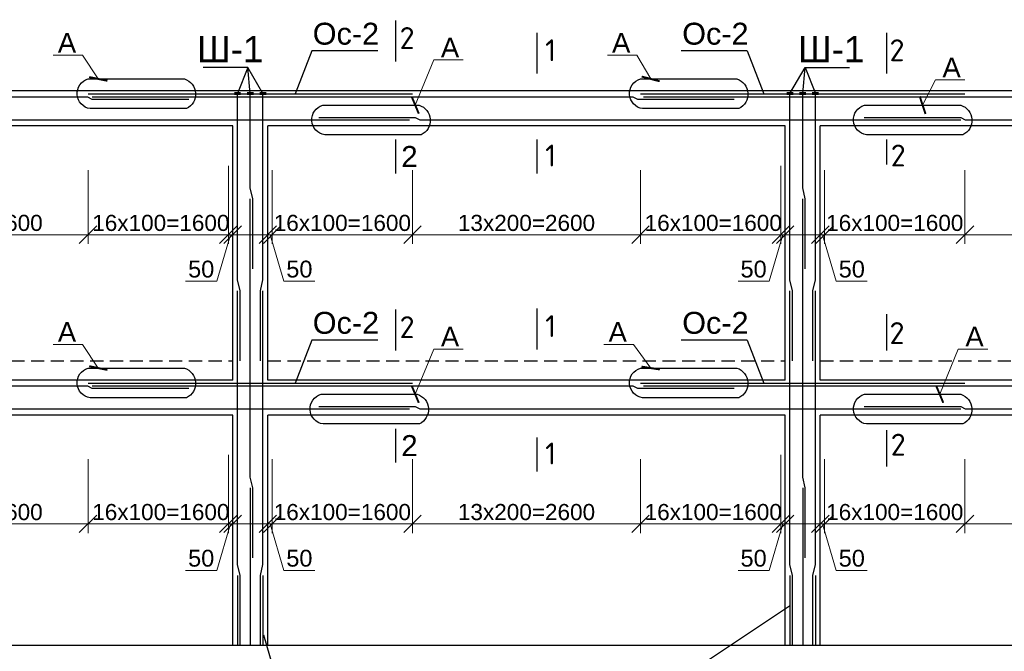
# Model space of a CAD drawing. Header units: millimetres. Extents: x 2063114 to 14983986, y -126020516 to 213791.
# Tile 523 of 656: x 2335119 to 2346348, y -479541 to -472332. Entities that reach past the tile are written whole.
import ezdxf

# ---------------------------------------------------------------- set-up
doc = ezdxf.new("R2010")
doc.units = ezdxf.units.MM
doc.linetypes.add('штриховая', pattern=[0.75, 0.5, -0.25])
doc.layers.get('Defpoints').update_dxf_attribs({"color": 6, "lineweight": 35})
doc.layers.add('.', color=7, linetype='Continuous', lineweight=15)
doc.layers.add('РАЗМЕР АР', color=150, linetype='Continuous', lineweight=20)
doc.styles.add('ISOCPEUR', font='isocpeui.ttf', dxfattribs={"height": 300})
doc.styles.add('seviyorum', font='times.ttf')
doc.styles.get("Standard").update_dxf_attribs({"font": 'arial.ttf'})
doc.dimstyles.new('1-100', dxfattribs={"dimtxt": 300, "dimasz": 250, "dimexe": 130, "dimexo": 130, "dimgap": 50, "dimtad": 1, "dimdec": 0, "dimtxsty": 'seviyorum', "dimblk": 'OBLIQUE', "dimcen": 250, "dimdle": 125, "dimclrd": 256, "dimclre": 256, "dimclrt": 256, "dimadec": 0, "dimazin": 0, "dimtfac": 1, "dimtdec": 0, "dimtmove": 1, "dimatfit": 3, "dimldrblk": 'OBLIQUE', "dimfxl": 200, "dimlwd": -1, "dimlwe": -1, "dimarcsym": 0})
doc.dimstyles.new('1-50 gbgggn', dxfattribs={"dimscale": 0, "dimtxt": 250, "dimasz": 150, "dimexe": 25, "dimexo": 200, "dimgap": 100, "dimtad": 1, "dimdec": 0, "dimlfac": 0.5, "dimtxsty": 'ISOCPEUR', "dimblk": 'ARCHTICK', "dimcen": 100, "dimdle": 100, "dimclrd": 167, "dimclre": 167, "dimadec": 0, "dimazin": 0, "dimtfac": 1, "dimtdec": 0, "dimtmove": 1, "dimatfit": 3, "dimfxl": 1.25, "dimlwd": 5, "dimlwe": 5, "dimarcsym": 0})

# ---------------------------------------------------------------- blocks, each defined once
blk = doc.blocks.new('_ArchTick')
at = {"color": 0, "linetype": 'ByBlock', "const_width": 0.15}
blk.add_lwpolyline([(-0.5, -0.5), (0.5, 0.5)], dxfattribs=at)
blk = doc.blocks.new('_Oblique')
at = {"color": 0, "linetype": 'ByBlock', "lineweight": -2}
blk.add_line((-0.5, -0.5), (0.5, 0.5), dxfattribs=at)
blk = doc.blocks.new('*D1800')
at = {"layer": 'Defpoints', "color": 0, "lineweight": 30, "ltscale": 100, "transparency": 16777216}
for p in [(2333299, -473945), (2335899, -473945), (2335899, -474787)]:
    blk.add_point(p, dxfattribs=at)
at = {"layer": 'РАЗМЕР АР', "ltscale": 100, "transparency": 16777216}
for p, q in [((2333299, -474049), (2333299, -474891)), ((2335899, -474049), (2335899, -474891)), ((2333199, -474787), (2335999, -474787))]:
    blk.add_line(p, q, dxfattribs=at)
at = {"layer": 'РАЗМЕР АР', "ltscale": 100, "transparency": 16777216, "xscale": 200, "yscale": 200, "zscale": 200, "rotation": 180}
blk.add_blockref('_Oblique', (2333299, -474787), dxfattribs=at)
at = {"layer": 'РАЗМЕР АР', "ltscale": 100, "transparency": 16777216, "xscale": 200, "yscale": 200, "zscale": 200}
blk.add_blockref('_Oblique', (2335899, -474787), dxfattribs=at)
at = {"layer": 'РАЗМЕР АР', "ltscale": 100, "transparency": 16777216, "insert": (2334599, -474653), "char_height": 192, "attachment_point": 5}
blk.add_mtext('{\\H0.95833x;13x200=2600}', dxfattribs=at)
blk = doc.blocks.new('*D1802')
at = {"layer": 'Defpoints', "color": 0, "lineweight": 30, "ltscale": 100, "transparency": 16777216}
for p in [(2337499, -473895), (2337549, -474435), (2337549, -474787)]:
    blk.add_point(p, dxfattribs=at)
at = {"layer": 'РАЗМЕР АР', "ltscale": 100, "transparency": 16777216}
for p, q in [((2337499, -473999), (2337499, -474891)), ((2337549, -474539), (2337549, -474891)), ((2337499, -474787), (2337299, -474787)), ((2337524, -474787), (2337366, -475318)), ((2337499, -474787), (2337549, -474787)), ((2337499, -474787), (2337549, -474787)), ((2337549, -474787), (2337749, -474787)), ((2337366, -475318), (2337012, -475318))]:
    blk.add_line(p, q, dxfattribs=at)
at = {"layer": 'РАЗМЕР АР', "ltscale": 100, "transparency": 16777216, "xscale": 200, "yscale": 200, "zscale": 200}
blk.add_blockref('_Oblique', (2337499, -474787), dxfattribs=at)
at = {"layer": 'РАЗМЕР АР', "ltscale": 100, "transparency": 16777216, "xscale": 200, "yscale": 200, "zscale": 200, "rotation": 180}
blk.add_blockref('_Oblique', (2337549, -474787), dxfattribs=at)
at = {"layer": 'РАЗМЕР АР', "ltscale": 100, "transparency": 16777216, "insert": (2337189, -475180), "char_height": 192, "attachment_point": 5}
blk.add_mtext('50', dxfattribs=at)
blk = doc.blocks.new('*D1803')
at = {"layer": 'Defpoints', "color": 0, "lineweight": 30, "ltscale": 100, "transparency": 16777216}
for p in [(2335899, -473945), (2337499, -473895), (2337499, -474787)]:
    blk.add_point(p, dxfattribs=at)
at = {"layer": 'РАЗМЕР АР', "ltscale": 100, "transparency": 16777216}
for p, q in [((2335899, -474049), (2335899, -474891)), ((2337499, -473999), (2337499, -474891)), ((2335799, -474787), (2337599, -474787))]:
    blk.add_line(p, q, dxfattribs=at)
at = {"layer": 'РАЗМЕР АР', "ltscale": 100, "transparency": 16777216, "xscale": 200, "yscale": 200, "zscale": 200, "rotation": 180}
blk.add_blockref('_Oblique', (2335899, -474787), dxfattribs=at)
at = {"layer": 'РАЗМЕР АР', "ltscale": 100, "transparency": 16777216, "xscale": 200, "yscale": 200, "zscale": 200}
blk.add_blockref('_Oblique', (2337499, -474787), dxfattribs=at)
at = {"layer": 'РАЗМЕР АР', "ltscale": 100, "transparency": 16777216, "insert": (2336729, -474653), "char_height": 192, "attachment_point": 5}
blk.add_mtext('{\\H0.95833x;16x100=1600}', dxfattribs=at)
blk = doc.blocks.new('*D1805')
at = {"layer": 'Defpoints', "color": 0, "lineweight": 30, "ltscale": 100, "transparency": 16777216}
for p in [(2339599, -473945), (2342199, -473945), (2342199, -474787)]:
    blk.add_point(p, dxfattribs=at)
at = {"layer": 'РАЗМЕР АР', "ltscale": 100, "transparency": 16777216}
for p, q in [((2339599, -474049), (2339599, -474891)), ((2342199, -474049), (2342199, -474891)), ((2339499, -474787), (2342299, -474787))]:
    blk.add_line(p, q, dxfattribs=at)
at = {"layer": 'РАЗМЕР АР', "ltscale": 100, "transparency": 16777216, "xscale": 200, "yscale": 200, "zscale": 200, "rotation": 180}
blk.add_blockref('_Oblique', (2339599, -474787), dxfattribs=at)
at = {"layer": 'РАЗМЕР АР', "ltscale": 100, "transparency": 16777216, "xscale": 200, "yscale": 200, "zscale": 200}
blk.add_blockref('_Oblique', (2342199, -474787), dxfattribs=at)
at = {"layer": 'РАЗМЕР АР', "ltscale": 100, "transparency": 16777216, "insert": (2340899, -474653), "char_height": 192, "attachment_point": 5}
blk.add_mtext('{\\H0.95833x;13x200=2600}', dxfattribs=at)
blk = doc.blocks.new('*D1806')
at = {"layer": 'Defpoints', "color": 0, "lineweight": 30, "ltscale": 100, "transparency": 16777216}
for p in [(2337999, -473945), (2339599, -473945), (2337999, -474787)]:
    blk.add_point(p, dxfattribs=at)
at = {"layer": 'РАЗМЕР АР', "ltscale": 100, "transparency": 16777216}
for p, q in [((2337999, -474049), (2337999, -474891)), ((2339599, -474049), (2339599, -474891)), ((2339699, -474787), (2337899, -474787))]:
    blk.add_line(p, q, dxfattribs=at)
at = {"layer": 'РАЗМЕР АР', "ltscale": 100, "transparency": 16777216, "xscale": 200, "yscale": 200, "zscale": 200, "rotation": 180}
blk.add_blockref('_Oblique', (2337999, -474787), dxfattribs=at)
at = {"layer": 'РАЗМЕР АР', "ltscale": 100, "transparency": 16777216, "xscale": 200, "yscale": 200, "zscale": 200}
blk.add_blockref('_Oblique', (2339599, -474787), dxfattribs=at)
at = {"layer": 'РАЗМЕР АР', "ltscale": 100, "transparency": 16777216, "insert": (2338799, -474653), "char_height": 192, "attachment_point": 5}
blk.add_mtext('{\\H0.95833x;16x100=1600}', dxfattribs=at)
blk = doc.blocks.new('*D1807')
at = {"layer": 'Defpoints', "color": 0, "lineweight": 30, "ltscale": 100, "transparency": 16777216}
for p in [(2343799, -473895), (2343849, -474435), (2343849, -474787)]:
    blk.add_point(p, dxfattribs=at)
at = {"layer": 'РАЗМЕР АР', "ltscale": 100, "transparency": 16777216}
for p, q in [((2343799, -473999), (2343799, -474891)), ((2343849, -474539), (2343849, -474891)), ((2343799, -474787), (2343599, -474787)), ((2343824, -474787), (2343666, -475318)), ((2343799, -474787), (2343849, -474787)), ((2343799, -474787), (2343849, -474787)), ((2343849, -474787), (2344049, -474787)), ((2343666, -475318), (2343312, -475318))]:
    blk.add_line(p, q, dxfattribs=at)
at = {"layer": 'РАЗМЕР АР', "ltscale": 100, "transparency": 16777216, "xscale": 200, "yscale": 200, "zscale": 200}
blk.add_blockref('_Oblique', (2343799, -474787), dxfattribs=at)
at = {"layer": 'РАЗМЕР АР', "ltscale": 100, "transparency": 16777216, "xscale": 200, "yscale": 200, "zscale": 200, "rotation": 180}
blk.add_blockref('_Oblique', (2343849, -474787), dxfattribs=at)
at = {"layer": 'РАЗМЕР АР', "ltscale": 100, "transparency": 16777216, "insert": (2343489, -475180), "char_height": 192, "attachment_point": 5}
blk.add_mtext('50', dxfattribs=at)
blk = doc.blocks.new('*D1808')
at = {"layer": 'Defpoints', "color": 0, "lineweight": 30, "ltscale": 100, "transparency": 16777216}
for p in [(2342199, -473945), (2343799, -473895), (2343799, -474787)]:
    blk.add_point(p, dxfattribs=at)
at = {"layer": 'РАЗМЕР АР', "ltscale": 100, "transparency": 16777216}
for p, q in [((2342199, -474049), (2342199, -474891)), ((2343799, -473999), (2343799, -474891)), ((2342099, -474787), (2343899, -474787))]:
    blk.add_line(p, q, dxfattribs=at)
at = {"layer": 'РАЗМЕР АР', "ltscale": 100, "transparency": 16777216, "xscale": 200, "yscale": 200, "zscale": 200, "rotation": 180}
blk.add_blockref('_Oblique', (2342199, -474787), dxfattribs=at)
at = {"layer": 'РАЗМЕР АР', "ltscale": 100, "transparency": 16777216, "xscale": 200, "yscale": 200, "zscale": 200}
blk.add_blockref('_Oblique', (2343799, -474787), dxfattribs=at)
at = {"layer": 'РАЗМЕР АР', "ltscale": 100, "transparency": 16777216, "insert": (2343029, -474653), "char_height": 192, "attachment_point": 5}
blk.add_mtext('{\\H0.95833x;16x100=1600}', dxfattribs=at)
blk = doc.blocks.new('*D1809')
at = {"layer": 'Defpoints', "color": 0, "lineweight": 30, "ltscale": 100, "transparency": 16777216}
for p in [(2337999, -473945), (2337949, -474435), (2337949, -474787)]:
    blk.add_point(p, dxfattribs=at)
at = {"layer": 'РАЗМЕР АР', "ltscale": 100, "transparency": 16777216}
for p, q in [((2337999, -474049), (2337999, -474891)), ((2337949, -474539), (2337949, -474891)), ((2337949, -474787), (2337749, -474787)), ((2337999, -474787), (2337949, -474787)), ((2337999, -474787), (2337949, -474787)), ((2337974, -474787), (2338131, -475318)), ((2337999, -474787), (2338199, -474787)), ((2338131, -475318), (2338486, -475318))]:
    blk.add_line(p, q, dxfattribs=at)
at = {"layer": 'РАЗМЕР АР', "ltscale": 100, "transparency": 16777216, "xscale": 200, "yscale": 200, "zscale": 200}
blk.add_blockref('_Oblique', (2337949, -474787), dxfattribs=at)
at = {"layer": 'РАЗМЕР АР', "ltscale": 100, "transparency": 16777216, "xscale": 200, "yscale": 200, "zscale": 200, "rotation": 180}
blk.add_blockref('_Oblique', (2337999, -474787), dxfattribs=at)
at = {"layer": 'РАЗМЕР АР', "ltscale": 100, "transparency": 16777216, "insert": (2338309, -475180), "char_height": 192, "attachment_point": 5}
blk.add_mtext('50', dxfattribs=at)
blk = doc.blocks.new('*D1810')
at = {"layer": 'Defpoints', "color": 0, "lineweight": 30, "ltscale": 100, "transparency": 16777216}
for p in [(2345899, -473945), (2348499, -473945), (2348499, -474787)]:
    blk.add_point(p, dxfattribs=at)
at = {"layer": 'РАЗМЕР АР', "ltscale": 100, "transparency": 16777216}
for p, q in [((2345899, -474049), (2345899, -474891)), ((2348499, -474049), (2348499, -474891)), ((2345799, -474787), (2348599, -474787))]:
    blk.add_line(p, q, dxfattribs=at)
at = {"layer": 'РАЗМЕР АР', "ltscale": 100, "transparency": 16777216, "xscale": 200, "yscale": 200, "zscale": 200, "rotation": 180}
blk.add_blockref('_Oblique', (2345899, -474787), dxfattribs=at)
at = {"layer": 'РАЗМЕР АР', "ltscale": 100, "transparency": 16777216, "xscale": 200, "yscale": 200, "zscale": 200}
blk.add_blockref('_Oblique', (2348499, -474787), dxfattribs=at)
at = {"layer": 'РАЗМЕР АР', "ltscale": 100, "transparency": 16777216, "insert": (2347199, -474653), "char_height": 192, "attachment_point": 5}
blk.add_mtext('{\\H0.95833x;13x200=2600}', dxfattribs=at)
blk = doc.blocks.new('*D1811')
at = {"layer": 'Defpoints', "color": 0, "lineweight": 30, "ltscale": 100, "transparency": 16777216}
for p in [(2344299, -473945), (2345899, -473945), (2344299, -474787)]:
    blk.add_point(p, dxfattribs=at)
at = {"layer": 'РАЗМЕР АР', "ltscale": 100, "transparency": 16777216}
for p, q in [((2344299, -474049), (2344299, -474891)), ((2345899, -474049), (2345899, -474891)), ((2345999, -474787), (2344199, -474787))]:
    blk.add_line(p, q, dxfattribs=at)
at = {"layer": 'РАЗМЕР АР', "ltscale": 100, "transparency": 16777216, "xscale": 200, "yscale": 200, "zscale": 200, "rotation": 180}
blk.add_blockref('_Oblique', (2344299, -474787), dxfattribs=at)
at = {"layer": 'РАЗМЕР АР', "ltscale": 100, "transparency": 16777216, "xscale": 200, "yscale": 200, "zscale": 200}
blk.add_blockref('_Oblique', (2345899, -474787), dxfattribs=at)
at = {"layer": 'РАЗМЕР АР', "ltscale": 100, "transparency": 16777216, "insert": (2345099, -474653), "char_height": 192, "attachment_point": 5}
blk.add_mtext('{\\H0.95833x;16x100=1600}', dxfattribs=at)
blk = doc.blocks.new('*D1814')
at = {"layer": 'Defpoints', "color": 0, "lineweight": 30, "ltscale": 100, "transparency": 16777216}
for p in [(2344299, -473945), (2344249, -474435), (2344249, -474787)]:
    blk.add_point(p, dxfattribs=at)
at = {"layer": 'РАЗМЕР АР', "ltscale": 100, "transparency": 16777216}
for p, q in [((2344299, -474049), (2344299, -474891)), ((2344249, -474539), (2344249, -474891)), ((2344249, -474787), (2344049, -474787)), ((2344299, -474787), (2344249, -474787)), ((2344299, -474787), (2344249, -474787)), ((2344274, -474787), (2344431, -475318)), ((2344299, -474787), (2344499, -474787)), ((2344431, -475318), (2344786, -475318))]:
    blk.add_line(p, q, dxfattribs=at)
at = {"layer": 'РАЗМЕР АР', "ltscale": 100, "transparency": 16777216, "xscale": 200, "yscale": 200, "zscale": 200}
blk.add_blockref('_Oblique', (2344249, -474787), dxfattribs=at)
at = {"layer": 'РАЗМЕР АР', "ltscale": 100, "transparency": 16777216, "xscale": 200, "yscale": 200, "zscale": 200, "rotation": 180}
blk.add_blockref('_Oblique', (2344299, -474787), dxfattribs=at)
at = {"layer": 'РАЗМЕР АР', "ltscale": 100, "transparency": 16777216, "insert": (2344609, -475180), "char_height": 192, "attachment_point": 5}
blk.add_mtext('50', dxfattribs=at)
blk = doc.blocks.new('*D1815')
at = {"layer": 'Defpoints', "color": 0, "lineweight": 30, "ltscale": 100, "transparency": 16777216}
for p in [(2345899, -477245), (2348499, -477245), (2348499, -478087)]:
    blk.add_point(p, dxfattribs=at)
at = {"layer": 'РАЗМЕР АР', "ltscale": 100, "transparency": 16777216}
for p, q in [((2345899, -477349), (2345899, -478191)), ((2348499, -477349), (2348499, -478191)), ((2345799, -478087), (2348599, -478087))]:
    blk.add_line(p, q, dxfattribs=at)
at = {"layer": 'РАЗМЕР АР', "ltscale": 100, "transparency": 16777216, "xscale": 200, "yscale": 200, "zscale": 200, "rotation": 180}
blk.add_blockref('_Oblique', (2345899, -478087), dxfattribs=at)
at = {"layer": 'РАЗМЕР АР', "ltscale": 100, "transparency": 16777216, "xscale": 200, "yscale": 200, "zscale": 200}
blk.add_blockref('_Oblique', (2348499, -478087), dxfattribs=at)
at = {"layer": 'РАЗМЕР АР', "ltscale": 100, "transparency": 16777216, "insert": (2347199, -477953), "char_height": 192, "attachment_point": 5}
blk.add_mtext('{\\H0.95833x;13x200=2600}', dxfattribs=at)
blk = doc.blocks.new('*D1816')
at = {"layer": 'Defpoints', "color": 0, "lineweight": 30, "ltscale": 100, "transparency": 16777216}
for p in [(2344299, -477245), (2345899, -477245), (2344299, -478087)]:
    blk.add_point(p, dxfattribs=at)
at = {"layer": 'РАЗМЕР АР', "ltscale": 100, "transparency": 16777216}
for p, q in [((2344299, -477349), (2344299, -478191)), ((2345899, -477349), (2345899, -478191)), ((2345999, -478087), (2344199, -478087))]:
    blk.add_line(p, q, dxfattribs=at)
at = {"layer": 'РАЗМЕР АР', "ltscale": 100, "transparency": 16777216, "xscale": 200, "yscale": 200, "zscale": 200, "rotation": 180}
blk.add_blockref('_Oblique', (2344299, -478087), dxfattribs=at)
at = {"layer": 'РАЗМЕР АР', "ltscale": 100, "transparency": 16777216, "xscale": 200, "yscale": 200, "zscale": 200}
blk.add_blockref('_Oblique', (2345899, -478087), dxfattribs=at)
at = {"layer": 'РАЗМЕР АР', "ltscale": 100, "transparency": 16777216, "insert": (2345099, -477953), "char_height": 192, "attachment_point": 5}
blk.add_mtext('{\\H0.95833x;16x100=1600}', dxfattribs=at)
blk = doc.blocks.new('*D1819')
at = {"layer": 'Defpoints', "color": 0, "lineweight": 30, "ltscale": 100, "transparency": 16777216}
for p in [(2344299, -477245), (2344249, -477735), (2344249, -478087)]:
    blk.add_point(p, dxfattribs=at)
at = {"layer": 'РАЗМЕР АР', "ltscale": 100, "transparency": 16777216}
for p, q in [((2344299, -477349), (2344299, -478191)), ((2344249, -477839), (2344249, -478191)), ((2344249, -478087), (2344049, -478087)), ((2344299, -478087), (2344249, -478087)), ((2344299, -478087), (2344249, -478087)), ((2344274, -478087), (2344431, -478618)), ((2344299, -478087), (2344499, -478087)), ((2344431, -478618), (2344786, -478618))]:
    blk.add_line(p, q, dxfattribs=at)
at = {"layer": 'РАЗМЕР АР', "ltscale": 100, "transparency": 16777216, "xscale": 200, "yscale": 200, "zscale": 200}
blk.add_blockref('_Oblique', (2344249, -478087), dxfattribs=at)
at = {"layer": 'РАЗМЕР АР', "ltscale": 100, "transparency": 16777216, "xscale": 200, "yscale": 200, "zscale": 200, "rotation": 180}
blk.add_blockref('_Oblique', (2344299, -478087), dxfattribs=at)
at = {"layer": 'РАЗМЕР АР', "ltscale": 100, "transparency": 16777216, "insert": (2344609, -478480), "char_height": 192, "attachment_point": 5}
blk.add_mtext('50', dxfattribs=at)
blk = doc.blocks.new('*D1820')
at = {"layer": 'Defpoints', "color": 0, "lineweight": 30, "ltscale": 100, "transparency": 16777216}
for p in [(2339599, -477245), (2342199, -477245), (2342199, -478087)]:
    blk.add_point(p, dxfattribs=at)
at = {"layer": 'РАЗМЕР АР', "ltscale": 100, "transparency": 16777216}
for p, q in [((2339599, -477349), (2339599, -478191)), ((2342199, -477349), (2342199, -478191)), ((2339499, -478087), (2342299, -478087))]:
    blk.add_line(p, q, dxfattribs=at)
at = {"layer": 'РАЗМЕР АР', "ltscale": 100, "transparency": 16777216, "xscale": 200, "yscale": 200, "zscale": 200, "rotation": 180}
blk.add_blockref('_Oblique', (2339599, -478087), dxfattribs=at)
at = {"layer": 'РАЗМЕР АР', "ltscale": 100, "transparency": 16777216, "xscale": 200, "yscale": 200, "zscale": 200}
blk.add_blockref('_Oblique', (2342199, -478087), dxfattribs=at)
at = {"layer": 'РАЗМЕР АР', "ltscale": 100, "transparency": 16777216, "insert": (2340899, -477953), "char_height": 192, "attachment_point": 5}
blk.add_mtext('{\\H0.95833x;13x200=2600}', dxfattribs=at)
blk = doc.blocks.new('*D1821')
at = {"layer": 'Defpoints', "color": 0, "lineweight": 30, "ltscale": 100, "transparency": 16777216}
for p in [(2337999, -477245), (2339599, -477245), (2337999, -478087)]:
    blk.add_point(p, dxfattribs=at)
at = {"layer": 'РАЗМЕР АР', "ltscale": 100, "transparency": 16777216}
for p, q in [((2337999, -477349), (2337999, -478191)), ((2339599, -477349), (2339599, -478191)), ((2339699, -478087), (2337899, -478087))]:
    blk.add_line(p, q, dxfattribs=at)
at = {"layer": 'РАЗМЕР АР', "ltscale": 100, "transparency": 16777216, "xscale": 200, "yscale": 200, "zscale": 200, "rotation": 180}
blk.add_blockref('_Oblique', (2337999, -478087), dxfattribs=at)
at = {"layer": 'РАЗМЕР АР', "ltscale": 100, "transparency": 16777216, "xscale": 200, "yscale": 200, "zscale": 200}
blk.add_blockref('_Oblique', (2339599, -478087), dxfattribs=at)
at = {"layer": 'РАЗМЕР АР', "ltscale": 100, "transparency": 16777216, "insert": (2338799, -477953), "char_height": 192, "attachment_point": 5}
blk.add_mtext('{\\H0.95833x;16x100=1600}', dxfattribs=at)
blk = doc.blocks.new('*D1822')
at = {"layer": 'Defpoints', "color": 0, "lineweight": 30, "ltscale": 100, "transparency": 16777216}
for p in [(2343799, -477195), (2343849, -477735), (2343849, -478087)]:
    blk.add_point(p, dxfattribs=at)
at = {"layer": 'РАЗМЕР АР', "ltscale": 100, "transparency": 16777216}
for p, q in [((2343799, -477299), (2343799, -478191)), ((2343849, -477839), (2343849, -478191)), ((2343799, -478087), (2343599, -478087)), ((2343824, -478087), (2343666, -478618)), ((2343799, -478087), (2343849, -478087)), ((2343799, -478087), (2343849, -478087)), ((2343849, -478087), (2344049, -478087)), ((2343666, -478618), (2343312, -478618))]:
    blk.add_line(p, q, dxfattribs=at)
at = {"layer": 'РАЗМЕР АР', "ltscale": 100, "transparency": 16777216, "xscale": 200, "yscale": 200, "zscale": 200}
blk.add_blockref('_Oblique', (2343799, -478087), dxfattribs=at)
at = {"layer": 'РАЗМЕР АР', "ltscale": 100, "transparency": 16777216, "xscale": 200, "yscale": 200, "zscale": 200, "rotation": 180}
blk.add_blockref('_Oblique', (2343849, -478087), dxfattribs=at)
at = {"layer": 'РАЗМЕР АР', "ltscale": 100, "transparency": 16777216, "insert": (2343489, -478480), "char_height": 192, "attachment_point": 5}
blk.add_mtext('50', dxfattribs=at)
blk = doc.blocks.new('*D1823')
at = {"layer": 'Defpoints', "color": 0, "lineweight": 30, "ltscale": 100, "transparency": 16777216}
for p in [(2343799, -477195), (2342199, -477245), (2343799, -478087)]:
    blk.add_point(p, dxfattribs=at)
at = {"layer": 'РАЗМЕР АР', "ltscale": 100, "transparency": 16777216}
for p, q in [((2343799, -477299), (2343799, -478191)), ((2342199, -477349), (2342199, -478191)), ((2342099, -478087), (2343899, -478087))]:
    blk.add_line(p, q, dxfattribs=at)
at = {"layer": 'РАЗМЕР АР', "ltscale": 100, "transparency": 16777216, "xscale": 200, "yscale": 200, "zscale": 200, "rotation": 180}
blk.add_blockref('_Oblique', (2342199, -478087), dxfattribs=at)
at = {"layer": 'РАЗМЕР АР', "ltscale": 100, "transparency": 16777216, "xscale": 200, "yscale": 200, "zscale": 200}
blk.add_blockref('_Oblique', (2343799, -478087), dxfattribs=at)
at = {"layer": 'РАЗМЕР АР', "ltscale": 100, "transparency": 16777216, "insert": (2343029, -477953), "char_height": 192, "attachment_point": 5}
blk.add_mtext('{\\H0.95833x;16x100=1600}', dxfattribs=at)
blk = doc.blocks.new('*D1824')
at = {"layer": 'Defpoints', "color": 0, "lineweight": 30, "ltscale": 100, "transparency": 16777216}
for p in [(2337999, -477245), (2337949, -477735), (2337949, -478087)]:
    blk.add_point(p, dxfattribs=at)
at = {"layer": 'РАЗМЕР АР', "ltscale": 100, "transparency": 16777216}
for p, q in [((2337999, -477349), (2337999, -478191)), ((2337949, -477839), (2337949, -478191)), ((2337949, -478087), (2337749, -478087)), ((2337999, -478087), (2337949, -478087)), ((2337999, -478087), (2337949, -478087)), ((2337974, -478087), (2338131, -478618)), ((2337999, -478087), (2338199, -478087)), ((2338131, -478618), (2338486, -478618))]:
    blk.add_line(p, q, dxfattribs=at)
at = {"layer": 'РАЗМЕР АР', "ltscale": 100, "transparency": 16777216, "xscale": 200, "yscale": 200, "zscale": 200}
blk.add_blockref('_Oblique', (2337949, -478087), dxfattribs=at)
at = {"layer": 'РАЗМЕР АР', "ltscale": 100, "transparency": 16777216, "xscale": 200, "yscale": 200, "zscale": 200, "rotation": 180}
blk.add_blockref('_Oblique', (2337999, -478087), dxfattribs=at)
at = {"layer": 'РАЗМЕР АР', "ltscale": 100, "transparency": 16777216, "insert": (2338309, -478480), "char_height": 192, "attachment_point": 5}
blk.add_mtext('50', dxfattribs=at)
blk = doc.blocks.new('*D1825')
at = {"layer": 'Defpoints', "color": 0, "lineweight": 30, "ltscale": 100, "transparency": 16777216}
for p in [(2333299, -477245), (2335899, -477245), (2335899, -478087)]:
    blk.add_point(p, dxfattribs=at)
at = {"layer": 'РАЗМЕР АР', "ltscale": 100, "transparency": 16777216}
for p, q in [((2333299, -477349), (2333299, -478191)), ((2335899, -477349), (2335899, -478191)), ((2333199, -478087), (2335999, -478087))]:
    blk.add_line(p, q, dxfattribs=at)
at = {"layer": 'РАЗМЕР АР', "ltscale": 100, "transparency": 16777216, "xscale": 200, "yscale": 200, "zscale": 200, "rotation": 180}
blk.add_blockref('_Oblique', (2333299, -478087), dxfattribs=at)
at = {"layer": 'РАЗМЕР АР', "ltscale": 100, "transparency": 16777216, "xscale": 200, "yscale": 200, "zscale": 200}
blk.add_blockref('_Oblique', (2335899, -478087), dxfattribs=at)
at = {"layer": 'РАЗМЕР АР', "ltscale": 100, "transparency": 16777216, "insert": (2334599, -477953), "char_height": 192, "attachment_point": 5}
blk.add_mtext('{\\H0.95833x;13x200=2600}', dxfattribs=at)
blk = doc.blocks.new('*D1827')
at = {"layer": 'Defpoints', "color": 0, "lineweight": 30, "ltscale": 100, "transparency": 16777216}
for p in [(2337499, -477195), (2337549, -477735), (2337549, -478087)]:
    blk.add_point(p, dxfattribs=at)
at = {"layer": 'РАЗМЕР АР', "ltscale": 100, "transparency": 16777216}
for p, q in [((2337499, -477299), (2337499, -478191)), ((2337549, -477839), (2337549, -478191)), ((2337499, -478087), (2337299, -478087)), ((2337524, -478087), (2337366, -478618)), ((2337499, -478087), (2337549, -478087)), ((2337499, -478087), (2337549, -478087)), ((2337549, -478087), (2337749, -478087)), ((2337366, -478618), (2337012, -478618))]:
    blk.add_line(p, q, dxfattribs=at)
at = {"layer": 'РАЗМЕР АР', "ltscale": 100, "transparency": 16777216, "xscale": 200, "yscale": 200, "zscale": 200}
blk.add_blockref('_Oblique', (2337499, -478087), dxfattribs=at)
at = {"layer": 'РАЗМЕР АР', "ltscale": 100, "transparency": 16777216, "xscale": 200, "yscale": 200, "zscale": 200, "rotation": 180}
blk.add_blockref('_Oblique', (2337549, -478087), dxfattribs=at)
at = {"layer": 'РАЗМЕР АР', "ltscale": 100, "transparency": 16777216, "insert": (2337189, -478480), "char_height": 192, "attachment_point": 5}
blk.add_mtext('50', dxfattribs=at)
blk = doc.blocks.new('*D1828')
at = {"layer": 'Defpoints', "color": 0, "lineweight": 30, "ltscale": 100, "transparency": 16777216}
for p in [(2337499, -477195), (2335899, -477245), (2337499, -478087)]:
    blk.add_point(p, dxfattribs=at)
at = {"layer": 'РАЗМЕР АР', "ltscale": 100, "transparency": 16777216}
for p, q in [((2337499, -477299), (2337499, -478191)), ((2335899, -477349), (2335899, -478191)), ((2335799, -478087), (2337599, -478087))]:
    blk.add_line(p, q, dxfattribs=at)
at = {"layer": 'РАЗМЕР АР', "ltscale": 100, "transparency": 16777216, "xscale": 200, "yscale": 200, "zscale": 200, "rotation": 180}
blk.add_blockref('_Oblique', (2335899, -478087), dxfattribs=at)
at = {"layer": 'РАЗМЕР АР', "ltscale": 100, "transparency": 16777216, "xscale": 200, "yscale": 200, "zscale": 200}
blk.add_blockref('_Oblique', (2337499, -478087), dxfattribs=at)
at = {"layer": 'РАЗМЕР АР', "ltscale": 100, "transparency": 16777216, "insert": (2336729, -477953), "char_height": 192, "attachment_point": 5}
blk.add_mtext('{\\H0.95833x;16x100=1600}', dxfattribs=at)

msp = doc.modelspace()

# ---------------------------------------------------------------- linework, layer by layer
at = {"lineweight": 30, "ltscale": 100}
for p, q in [((2339404.80707, -472341.4515), (2339404.80707, -472808.49067)), ((2341018.82996, -472480.88187), (2341018.82996, -472947.92104)), ((2345005.90132, -472480.88187), (2345005.90132, -472947.92104)), ((2337548.77001, -473145.21996), (2331648.77001, -473145.21996)), ((2337948.77001, -473145.21996), (2337548.77001, -473145.21996)), ((2343848.77001, -473145.21996), (2337948.77001, -473145.21996)), ((2344248.77001, -473145.21996), (2343848.77001, -473145.21996)), ((2350148.77001, -473145.21996), (2344248.77001, -473145.21996)), ((2337548.77001, -473545.21996), (2331648.77001, -473545.21996)), ((2337548.77001, -476445.21996), (2337548.77001, -473545.21996)), ((2343848.77001, -473545.21996), (2337948.77001, -473545.21996)), ((2337948.77001, -476445.21996), (2337948.77001, -473545.21996)), ((2343848.77001, -476445.21996), (2343848.77001, -473545.21996)), ((2350148.77001, -473545.21996), (2344248.77001, -473545.21996)), ((2344248.77001, -476445.21996), (2344248.77001, -473545.21996)), ((2339404.80707, -473700.52753), (2339404.80707, -474087.47626)), ((2341018.82996, -473699.50173), (2341018.82996, -474086.45046)), ((2345005.90132, -473699.50173), (2345005.90132, -473986.45046)), ((2339404.80707, -475641.4515), (2339404.80707, -476108.49067)), ((2341018.82996, -475629.16147), (2341018.82996, -476096.20064)), ((2345005.90132, -475692.00876), (2345005.90132, -476108.49067)), ((2337548.77001, -476445.21996), (2331648.77001, -476445.21996)), ((2343848.77001, -476445.21996), (2337948.77001, -476445.21996)), ((2350148.77001, -476445.21996), (2344248.77001, -476445.21996)), ((2337548.77001, -476845.21996), (2331648.77001, -476845.21996)), ((2337548.77001, -479475.21996), (2337548.77001, -476845.21996)), ((2337948.77001, -479475.21996), (2337948.77001, -476845.21996)), ((2343848.77001, -476845.21996), (2337948.77001, -476845.21996)), ((2343848.77001, -479475.21996), (2343848.77001, -476845.21996)), ((2350148.77001, -476845.21996), (2344248.77001, -476845.21996)), ((2344248.77001, -479475.21996), (2344248.77001, -476845.21996)), ((2339404.80707, -477000.52753), (2339404.80707, -477387.47626)), ((2341018.82996, -477100.52753), (2341018.82996, -477487.47626)), ((2345005.90132, -477016.97867), (2345005.90132, -477433.46057)), ((2352038.77001, -479475.21996), (2331041.15372, -479475.21996))]:
    msp.add_line(p, q, dxfattribs=at)
for p, q in [((2338450.14416, -472689.16174), (2338260.73046, -473179.91151)), ((2339202.54211, -472689.16174), (2338450.14416, -472689.16174)), ((2343416.32845, -472689.16174), (2342663.9305, -472689.16174)), ((2343416.32845, -472689.16174), (2343605.74214, -473179.91151)), ((2338450.14416, -475989.16174), (2338260.73046, -476479.91151)), ((2339202.54211, -475989.16174), (2338450.14416, -475989.16174)), ((2343416.32845, -475989.16174), (2342663.9305, -475989.16174)), ((2343416.32845, -475989.16174), (2343605.74214, -476479.91151))]:
    msp.add_line(p, q)
at = {"color": 1, "lineweight": 30}
for p, q in [((2335898.77001, -473179.91151), (2339598.77001, -473179.91151)), ((2342198.77001, -473179.91151), (2345898.77001, -473179.91151)), ((2335898.77001, -476479.91151), (2339598.77001, -476479.91151)), ((2342198.77001, -476479.91151), (2345898.77001, -476479.91151))]:
    msp.add_line(p, q, dxfattribs=at)
at = {"color": 5, "lineweight": 30}
for p, q in [((2337748.77001, -477675.21996), (2337748.77001, -479475.21996)), ((2344048.77001, -477675.21996), (2344048.77001, -479475.21996)), ((2337603.77001, -478675.21996), (2337603.77001, -479475.21996)), ((2337893.77001, -478675.21996), (2337893.77001, -479475.21996)), ((2343903.77001, -478675.21996), (2343903.77001, -479475.21996)), ((2344193.77001, -478675.21996), (2344193.77001, -479475.21996))]:
    msp.add_line(p, q, dxfattribs=at)
at = {"ltscale": 100}
msp.add_line((2338803.04607, -482407.26498), (2343898.77001, -479023.68566), dxfattribs=at)
at = {"color": 7}
msp.add_line((2337898.77001, -479351.36531), (2338803.04607, -482407.26498), dxfattribs=at)
at = {"ltscale": 100}
for points in [[(2337721.70666, -472879.51309), (2337212.93184, -472879.51309)], [(2337893.77001, -473175.21996), (2337721.70666, -472879.51309), (2337603.77001, -473175.21996)], [(2337748.77001, -473175.21996), (2337721.70666, -472879.51309)], [(2343903.77001, -473175.21996), (2344075.83337, -472879.51309), (2344193.77001, -473175.21996)], [(2344048.77001, -473175.21996), (2344075.83337, -472879.51309)], [(2344075.83337, -472879.51309), (2344584.60818, -472879.51309)]]:
    msp.add_lwpolyline(points, dxfattribs=at)
at = {"lineweight": 30}
for points in [[(2337021.01499, -473347.71565), (2335923.09814, -473347.71565, -0.8061503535), (2335899.42129, -473008.48259), (2336997.33814, -473008.48259, -0.6771535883)], [(2343321.01499, -473347.71565), (2342223.09814, -473347.71565, -0.8061503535), (2342199.42129, -473008.48259), (2343297.33814, -473008.48259, -0.6771535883)], [(2339697.42314, -473646.6902), (2338599.50629, -473646.6902, -0.8061503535), (2338575.82944, -473307.45715), (2339673.74629, -473307.45715, -0.6771535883)], [(2345874.52311, -473646.6902), (2344776.60626, -473646.6902, -0.8061503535), (2344752.92942, -473307.45715), (2345850.84627, -473307.45715, -0.6771535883)], [(2337021.01499, -476647.71565), (2335923.09814, -476647.71565, -0.8061503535), (2335899.42129, -476308.48259), (2336997.33814, -476308.48259, -0.6771535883)], [(2343321.01499, -476647.71565), (2342223.09814, -476647.71565, -0.8061503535), (2342199.42129, -476308.48259), (2343297.33814, -476308.48259, -0.6771535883)], [(2339677.4193, -476946.6902), (2338579.50245, -476946.6902, -0.8061503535), (2338555.8256, -476607.45715), (2339653.74245, -476607.45715, -0.6771535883)], [(2345874.52311, -476946.6902), (2344776.60626, -476946.6902, -0.8061503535), (2344752.92942, -476607.45715), (2345850.84627, -476607.45715, -0.6771535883)]]:
    msp.add_lwpolyline(points, format="xyb", close=True, dxfattribs=at)
at = {"color": 1, "lineweight": 60, "ltscale": 100}
for points in [[(2337568.77001, -473175.21996), (2337638.77001, -473175.21996)], [(2337713.77001, -473175.21996), (2337783.77001, -473175.21996)], [(2337858.77001, -473175.21996), (2337928.77001, -473175.21996)], [(2343868.77001, -473175.21996), (2343938.77001, -473175.21996)], [(2344013.77001, -473175.21996), (2344083.77001, -473175.21996)], [(2344158.77001, -473175.21996), (2344228.77001, -473175.21996)]]:
    msp.add_lwpolyline(points, dxfattribs=at)
at = {"color": 96, "lineweight": 30, "ltscale": 100}
for points in [[(2337633.77001, -476225.21996), (2337633.77001, -475425.21996), (2337603.77001, -475302.3), (2337603.77001, -473175.21996)], [(2337778.77001, -475175.21996), (2337778.77001, -474375.21996), (2337748.77001, -474252.3), (2337748.77001, -473175.21996)], [(2337863.77001, -476225.21996), (2337863.77001, -475425.21996), (2337893.77001, -475302.3), (2337893.77001, -473175.21996)], [(2343933.77001, -476225.21996), (2343933.77001, -475425.21996), (2343903.77001, -475302.3), (2343903.77001, -473175.21996)], [(2344078.77001, -475175.21996), (2344078.77001, -474375.21996), (2344048.77001, -474252.3), (2344048.77001, -473175.21996)], [(2344163.77001, -476225.21996), (2344163.77001, -475425.21996), (2344193.77001, -475302.3), (2344193.77001, -473175.21996)], [(2337778.77001, -478475.21996), (2337778.77001, -477675.21996), (2337748.77001, -477552.3), (2337748.77001, -474375.21996)], [(2344078.77001, -478475.21996), (2344078.77001, -477675.21996), (2344048.77001, -477552.3), (2344048.77001, -474375.21996)], [(2337633.77001, -479475.21996), (2337633.77001, -478675.21996), (2337603.77001, -478552.3), (2337603.77001, -475425.21996)], [(2337863.77001, -479475.21996), (2337863.77001, -478675.21996), (2337893.77001, -478552.3), (2337893.77001, -475425.21996)], [(2343933.77001, -479475.21996), (2343933.77001, -478675.21996), (2343903.77001, -478552.3), (2343903.77001, -475425.21996)], [(2344163.77001, -479475.21996), (2344163.77001, -478675.21996), (2344193.77001, -478552.3), (2344193.77001, -475425.21996)]]:
    msp.add_lwpolyline(points, dxfattribs=at)
at = {"color": 24, "lineweight": 30}
for points in [[(2337046.77001, -473242.98526), (2335946.77001, -473242.98526), (2335895.49514, -473215.58155), (2331287.77001, -473215.58155)], [(2343267.77001, -473242.98526), (2342167.77001, -473242.98526), (2342116.49514, -473215.58155), (2335946.77001, -473215.58155)], [(2350508.77001, -473215.58155), (2342234.39258, -473215.58155)], [(2331288.77001, -473474.85838), (2339563.14744, -473474.85838)], [(2338529.77001, -473447.45467), (2339629.77001, -473447.45467), (2339681.04488, -473474.85838), (2345850.77001, -473474.85838)], [(2344750.77001, -473447.45467), (2345850.77001, -473447.45467), (2345902.04488, -473474.85838), (2350509.77001, -473474.85838)], [(2337046.77001, -476542.98526), (2335946.77001, -476542.98526), (2335895.49514, -476515.58155), (2331287.77001, -476515.58155)], [(2343267.77001, -476542.98526), (2342167.77001, -476542.98526), (2342116.49514, -476515.58155), (2335946.77001, -476515.58155)], [(2350508.77001, -476515.58155), (2342234.39258, -476515.58155)], [(2331288.77001, -476774.85838), (2339563.14744, -476774.85838)], [(2338529.77001, -476747.45467), (2339629.77001, -476747.45467), (2339681.04488, -476774.85838), (2345850.77001, -476774.85838)], [(2344750.77001, -476747.45467), (2345850.77001, -476747.45467), (2345902.04488, -476774.85838), (2350509.77001, -476774.85838)]]:
    msp.add_lwpolyline(points, dxfattribs=at)
at = {"linetype": 'штриховая', "ltscale": 300}
for points in [[(2331648.77001, -476225.21996), (2337548.77001, -476225.21996)], [(2337948.77001, -476225.21996), (2343848.77001, -476225.21996)], [(2344248.77001, -476225.21996), (2350148.77001, -476225.21996)]]:
    msp.add_lwpolyline(points, dxfattribs=at)

# ---------------------------------------------------------------- texts
at = {"layer": '.', "ltscale": 100, "char_height": 250, "width": 702.5, "attachment_point": 4}
for insert in [(2338461.07572, -472494.05119), (2342674.86205, -472494.05119), (2338461.07572, -475794.05119), (2342674.86205, -475794.05119)]:
    msp.add_mtext('Ос-2', dxfattribs=dict(at, insert=insert))
for s, height, p in [('А', 224, (2335554.55718, -472708.04581)), ('Ш-1', 300, (2337141.65497, -472819.09898)), ('А', 224, (2341874.84035, -472708.04581)), ('Ш-1', 300, (2343995.88506, -472819.09898)), ('А', 224, (2339922.9515, -472761.74531)), ('А', 224, (2345642.93244, -472989.77139)), ('2', 240, (2339471.27576, -474013.88488)), ('А', 224, (2335554.55718, -476008.04581)), ('А', 224, (2339922.9515, -476061.74531)), ('А', 224, (2341835.2019, -476008.04581)), ('А', 224, (2345904.61773, -476061.74531)), ('2', 240, (2339471.27576, -477313.88488))]:
    msp.add_text(s, height=height).set_placement(p)
at = {"char_height": 250, "width": 114.3068182, "attachment_point": 3}
for s, insert in [('{\\fISOCPEUR|b0|i0|c204|p34;2}', (2339622.41939, -472416.84836)), ('{\\fISOCPEUR|b0|i0|c204|p34;1}', (2341236.44228, -472556.27873)), ('{\\fISOCPEUR|b0|i0|c204|p34;2}', (2345210.00967, -472556.27873)), ('{\\fISOCPEUR|b0|i0|c204|p34;2}', (2345223.51364, -473757.75458)), ('{\\fISOCPEUR|b0|i0|c204|p34;1}', (2341236.44228, -473757.75458)), ('{\\fISOCPEUR|b0|i0|c204|p34;2}', (2339622.41939, -475716.84836)), ('{\\fISOCPEUR|b0|i0|c204|p34;1}', (2341236.44228, -475704.55833)), ('{\\fISOCPEUR|b0|i0|c204|p34;2}', (2345210.00967, -475784.15496)), ('{\\fISOCPEUR|b0|i0|c204|p34;2}', (2345223.51364, -477057.75458)), ('{\\fISOCPEUR|b0|i0|c204|p34;1}', (2341236.44228, -477158.78039))]:
    msp.add_mtext(s, dxfattribs=dict(at, insert=insert))

# ---------------------------------------------------------------- dimensions: what is measured, and where the dimension line sits
at = {"layer": 'РАЗМЕР АР', "ltscale": 100}
for base, p1, p2, picture, middle in [((2335898.77001, -474787.02335), (2333298.77001, -473945.21996), (2335898.77001, -473945.21996), '*D1800', (2334598.77001, -474653.01549)), ((2342198.77001, -474787.02335), (2339598.77001, -473945.21996), (2342198.77001, -473945.21996), '*D1805', (2340898.77001, -474653.01549)), ((2348498.77001, -474787.02335), (2345898.77001, -473945.21996), (2348498.77001, -473945.21996), '*D1810', (2347198.77001, -474653.01549)), ((2335898.77001, -478087.02335), (2333298.77001, -477245.21996), (2335898.77001, -477245.21996), '*D1825', (2334598.77001, -477953.01549)), ((2342198.77001, -478087.02335), (2339598.77001, -477245.21996), (2342198.77001, -477245.21996), '*D1820', (2340898.77001, -477953.01549)), ((2348498.77001, -478087.02335), (2345898.77001, -477245.21996), (2348498.77001, -477245.21996), '*D1815', (2347198.77001, -477953.01549))]:
    dim = msp.add_linear_dim(base=base, p1=p1, p2=p2, text='{\\H0.95833x;13x200=<>}', dimstyle='1-100', override={"dimscale": 0.8, "dimtxt": 240, "dimtxsty": 'Standard'}, dxfattribs=at)
    dim.commit()
    dim.dimension.update_dxf_attribs({"geometry": picture, "text_midpoint": middle})
for base, p1, p2, picture, middle in [((2337498.77001, -474787.02335), (2335898.77001, -473945.21996), (2337498.77001, -473895.21996), '*D1803', (2336728.87444, -474787.02335)), ((2343798.77001, -474787.02335), (2342198.77001, -473945.21996), (2343798.77001, -473895.21996), '*D1808', (2343028.87444, -474787.02335)), ((2337498.77001, -478087.02335), (2335898.77001, -477245.21996), (2337498.77001, -477195.21996), '*D1828', (2336728.87444, -478087.02335)), ((2343798.77001, -478087.02335), (2342198.77001, -477245.21996), (2343798.77001, -477195.21996), '*D1823', (2343028.87444, -478087.02335))]:
    dim = msp.add_linear_dim(base=base, p1=p1, p2=p2, angle=180, text='{\\H0.95833x;16x100=<>}', dimstyle='1-100', override={"dimscale": 0.8, "dimtxt": 240, "dimtxsty": 'Standard'}, dxfattribs=at)
    dim.commit()
    dim.dimension.update_dxf_attribs({"geometry": picture, "text_midpoint": middle, "dimtype": 160})
for base, p1, p2, picture, middle in [((2337548.77001, -474787.02335), (2337498.77001, -473895.21996), (2337548.77001, -474435.39514), '*D1802', (2337326.13403, -475317.77225)), ((2343848.77001, -474787.02335), (2343798.77001, -473895.21996), (2343848.77001, -474435.39514), '*D1807', (2343626.13403, -475317.77225)), ((2337548.77001, -478087.02335), (2337498.77001, -477195.21996), (2337548.77001, -477735.39514), '*D1827', (2337326.13403, -478617.77225)), ((2343848.77001, -478087.02335), (2343798.77001, -477195.21996), (2343848.77001, -477735.39514), '*D1822', (2343626.13403, -478617.77225))]:
    dim = msp.add_linear_dim(base=base, p1=p1, p2=p2, angle=180, dimstyle='1-100', override={"dimscale": 0.8, "dimtxt": 240, "dimtxsty": 'Standard'}, dxfattribs=at)
    dim.commit()
    dim.dimension.update_dxf_attribs({"geometry": picture, "text_midpoint": middle, "dimtype": 160})
for base, p1, p2, picture, middle in [((2337948.77001, -474787.02335), (2337998.77001, -473945.21996), (2337948.77001, -474435.39514), '*D1809', (2338171.406, -475317.77225)), ((2344248.77001, -474787.02335), (2344298.77001, -473945.21996), (2344248.77001, -474435.39514), '*D1814', (2344471.406, -475317.77225)), ((2337948.77001, -478087.02335), (2337998.77001, -477245.21996), (2337948.77001, -477735.39514), '*D1824', (2338171.406, -478617.77225)), ((2344248.77001, -478087.02335), (2344298.77001, -477245.21996), (2344248.77001, -477735.39514), '*D1819', (2344471.406, -478617.77225))]:
    dim = msp.add_linear_dim(base=base, p1=p1, p2=p2, dimstyle='1-100', override={"dimscale": 0.8, "dimtxt": 240, "dimtxsty": 'Standard'}, dxfattribs=at)
    dim.commit()
    dim.dimension.update_dxf_attribs({"geometry": picture, "text_midpoint": middle, "dimtype": 160})
for base, p1, p2, picture, middle in [((2337998.77001, -474787.02335), (2339598.77001, -473945.21996), (2337998.77001, -473945.21996), '*D1806', (2338798.77001, -474787.02335)), ((2344298.77001, -474787.02335), (2345898.77001, -473945.21996), (2344298.77001, -473945.21996), '*D1811', (2345098.77001, -474787.02335)), ((2337998.77001, -478087.02335), (2339598.77001, -477245.21996), (2337998.77001, -477245.21996), '*D1821', (2338798.77001, -478087.02335)), ((2344298.77001, -478087.02335), (2345898.77001, -477245.21996), (2344298.77001, -477245.21996), '*D1816', (2345098.77001, -478087.02335))]:
    dim = msp.add_linear_dim(base=base, p1=p1, p2=p2, text='{\\H0.95833x;16x100=<>}', dimstyle='1-100', override={"dimscale": 0.8, "dimtxt": 240, "dimtxsty": 'Standard'}, dxfattribs=at)
    dim.commit()
    dim.dimension.update_dxf_attribs({"geometry": picture, "text_midpoint": middle, "dimtype": 160})

# ---------------------------------------------------------------- leaders
at = {"color": 2, "linetype": 'ByBlock'}
for points in [[(2336015.45857, -473008.48259), (2335837.05328, -472738.71579), (2335501.99318, -472738.71579)], [(2342315.45857, -473008.48259), (2342157.33646, -472738.71579), (2341822.27636, -472738.71579)], [(2339629.99894, -473307.45715), (2339842.0554, -472792.41529), (2340177.11549, -472792.41529)], [(2345416.49963, -473307.45715), (2345562.03634, -473020.44137), (2345897.09644, -473020.44137)], [(2336015.45857, -476308.48259), (2335837.05328, -476038.71579), (2335501.99318, -476038.71579)], [(2339629.99894, -476607.45715), (2339842.0554, -476092.41529), (2340177.11549, -476092.41529)], [(2342315.45857, -476308.48259), (2342117.698, -476038.71579), (2341782.63791, -476038.71579)], [(2345611.66517, -476607.45715), (2345823.72163, -476092.41529), (2346158.78173, -476092.41529)]]:
    msp.add_leader(points, dimstyle='1-50 gbgggn', override={"dimscale": 1, "dimtad": 0, "dimtxsty": 'Standard', "dimldrblk": 'ArchTick'}, dxfattribs=at)

doc.saveas('drawing.dxf')
